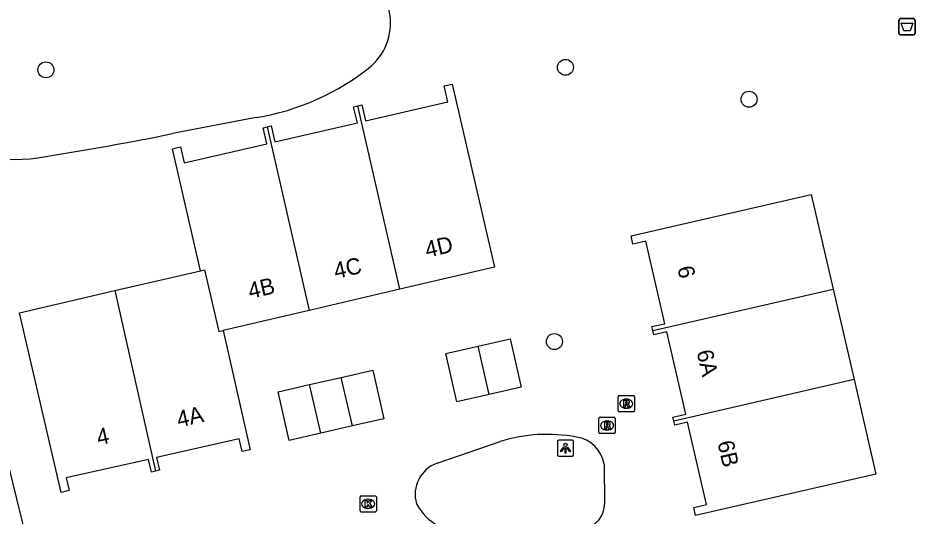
# Model space of a CAD drawing. Extents: x 156414 to 157775, y 382335 to 383765.
# Drawn here: x 157188 to 157243, y 383093.2 to 383123.7 of the extents above; entities that cross this region are included whole.
import ezdxf

# ---------------------------------------------------------------- set-up
doc = ezdxf.new("R2010")
doc.units = 0
for name, color, linetype in [('IMGEO_Afvalbak', 7, 'Continuous'), ('IMGEO_Boom', 7, 'Continuous'), ('IMGEO_Duiker', 7, 'Continuous'), ('IMGEO_Grasland_agrarisch', 7, 'Continuous'), ('IMGEO_Kolk', 7, 'Continuous'), ('IMGEO_Lichtpunt', 7, 'Continuous'), ('IMGEO_Meer_plas_ven_vijver', 7, 'Continuous'), ('IMGEO_Pand', 7, 'Continuous'), ('IMGEO_Pand_nummerreeks', 7, 'Continuous'), ('IMGEO_Rioolput', 7, 'Continuous')]:
    doc.layers.add(name, color=color, linetype=linetype)

msp = doc.modelspace()

# ---------------------------------------------------------------- linework, layer by layer
at = {"layer": 'IMGEO_Afvalbak'}
for p, q in [((157241.968, 383122.754), (157241.968, 383123.554)), ((157241.968, 383123.554), (157241.968, 383122.754)), ((157242.068, 383123.654), (157242.858, 383123.654)), ((157242.858, 383123.654), (157242.068, 383123.654)), ((157242.958, 383123.554), (157242.958, 383122.754)), ((157242.958, 383122.754), (157242.958, 383123.554)), ((157242.858, 383122.654), (157242.068, 383122.654)), ((157242.068, 383122.654), (157242.858, 383122.654))]:
    msp.add_line(p, q, dxfattribs=at)
msp.add_lwpolyline([(157242.111, 383123.368), (157242.815, 383123.368), (157242.666, 383122.898), (157242.26, 383122.898), (157242.111, 383123.368)], dxfattribs=at)
for centre, start, end in [((157242.068, 383123.554), 90, 180), ((157242.068, 383123.554), 90, 180), ((157242.858, 383123.554), 0, 90), ((157242.858, 383123.554), 360, 90), ((157242.068, 383122.754), 180, 270), ((157242.068, 383122.754), 180, 270), ((157242.858, 383122.754), 270, 0), ((157242.858, 383122.754), 270, 0)]:
    msp.add_arc(centre, 0.1, start, end, dxfattribs=at)
at = {"layer": 'IMGEO_Boom'}
for centre in [(157189.672, 383120.518), (157221.525, 383120.671), (157232.779, 383118.713), (157220.847, 383103.861)]:
    msp.add_circle(centre, 0.489, dxfattribs=at)
at = {"layer": 'IMGEO_Duiker'}
msp.add_lwpolyline([(157181.367, 383120.442), (157182.309, 383116.646), (157187.13, 383097.23), (157187.878, 383094.218), (157188.715, 383090.845)], dxfattribs=at)
at = {"layer": 'IMGEO_Grasland_agrarisch'}
for points in [[(157213.659, 383096.415), (157217.531, 383097.747)], [(157223.906, 383096.342), (157223.928, 383093.961)]]:
    msp.add_lwpolyline(points, dxfattribs=at)
for centre, radius, start, end in [((157220.414, 383088.256), 9.919, 79.5949, 106.8951), ((157221.904, 383096.004), 2.03, 9.5761, 81.4776), ((157214.345, 383094.5), 2.034, 109.7117, 196.5165), ((157215.15, 383095.329), 3.093, 207.0535, 278.0181), ((157222.328, 383093.94), 1.601, 280.3802, 0.7404)]:
    msp.add_arc(centre, radius, start, end, dxfattribs=at)
at = {"layer": 'IMGEO_Kolk'}
for p, q in [((157208.929, 383093.491), (157208.929, 383094.343)), ((157209.004, 383094.417), (157209.856, 383094.417)), ((157209.417, 383094.197), (157209.442, 383094.197)), ((157209.93, 383094.343), (157209.93, 383093.491)), ((157209.44, 383093.637), (157209.415, 383093.637)), ((157209.856, 383093.417), (157209.004, 383093.417))]:
    msp.add_line(p, q, dxfattribs=at)
for points in [[(157208.929, 383093.491), (157208.929, 383094.343)], [(157209.004, 383094.417), (157209.856, 383094.417)], [(157209.25, 383094.117), (157209.373, 383094.117), (157209.373, 383093.966), (157209.503, 383094.117), (157209.667, 383094.117), (157209.521, 383093.966), (157209.674, 383093.717), (157209.522, 383093.717), (157209.437, 383093.881), (157209.373, 383093.814), (157209.373, 383093.717), (157209.25, 383093.717), (157209.25, 383094.117)], [(157209.93, 383094.343), (157209.93, 383093.491)], [(157209.856, 383093.417), (157209.004, 383093.417)]]:
    msp.add_lwpolyline(points, dxfattribs=at)
for centre, start, end in [((157209.006, 383094.341), 91.552, 178.448), ((157209.006, 383094.341), 91.552, 178.448), ((157209.854, 383094.341), 1.552, 88.448), ((157209.854, 383094.341), 1.552, 88.448), ((157209.006, 383093.493), 181.552, 268.448), ((157209.006, 383093.493), 181.552, 268.448), ((157209.854, 383093.493), 271.552, 358.448), ((157209.854, 383093.493), 271.552, 358.448)]:
    msp.add_arc(centre, 0.0765, start, end, dxfattribs=at)
for centre, major_axis, ratio, start_param, end_param in [((157209.416, 383093.917), (-0.387, 0.002), 0.722429, 4.712389, 7.853982), ((157209.441, 383093.917), (-0.39, 0.002), 0.717154, 1.570796, 4.712389)]:
    msp.add_ellipse(centre, major_axis=major_axis, ratio=ratio, start_param=start_param, end_param=end_param, dxfattribs=at)
at = {"layer": 'IMGEO_Lichtpunt'}
for p, q in [((157221.027, 383097.734), (157221.027, 383096.927)), ((157221.027, 383097.734), (157221.027, 383096.927)), ((157221.929, 383097.829), (157221.121, 383097.829)), ((157221.929, 383097.829), (157221.121, 383097.829)), ((157222.023, 383096.927), (157222.023, 383097.734)), ((157222.023, 383096.927), (157222.023, 383097.734)), ((157221.121, 383096.833), (157221.929, 383096.833)), ((157221.121, 383096.833), (157221.929, 383096.833))]:
    msp.add_line(p, q, dxfattribs=at)
for points in [[(157221.401, 383097.398), (157221.44, 383097.37), (157221.252, 383097.108), (157221.214, 383097.135), (157221.401, 383097.398)], [(157221.503, 383097.35), (157221.55, 383097.35), (157221.55, 383097.028), (157221.503, 383097.028), (157221.503, 383097.35)], [(157221.613, 383097.37), (157221.651, 383097.397), (157221.838, 383097.135), (157221.799, 383097.107), (157221.613, 383097.37)]]:
    msp.add_lwpolyline(points, dxfattribs=at)
msp.add_circle((157221.526, 383097.532), 0.0994, dxfattribs=at)
for centre, start, end in [((157221.121, 383097.734), 90, 180), ((157221.121, 383097.734), 90, 180), ((157221.929, 383097.734), 0, 90), ((157221.929, 383097.734), 0, 90), ((157221.121, 383096.927), 180, 270), ((157221.121, 383096.927), 180, 270), ((157221.929, 383096.927), 270, 0), ((157221.929, 383096.927), 270, 360)]:
    msp.add_arc(centre, 0.0946, start, end, dxfattribs=at)
at = {"layer": 'IMGEO_Meer_plas_ven_vijver'}
msp.add_lwpolyline([(157202.562, 383117.588), (157197.433, 383116.607)], dxfattribs=at)
for centre, radius, start, end in [((157207.287, 383123.381), 3.515, 311.9231, 73.2561), ((157200.124, 383132.48), 15.09, 279.2968, 309.0738), ((157187.747, 383124.973), 9.946, 236.8525, 281.0829), ((157163.913, 383281.167), 167.939, 278.81859, 281.51339)]:
    msp.add_arc(centre, radius, start, end, dxfattribs=at)
at = {"layer": 'IMGEO_Pand'}
for points in [[(157208.786, 383118.307), (157209.031, 383118.363), (157209.257, 383117.384), (157214.318, 383118.553), (157214.092, 383119.532), (157214.588, 383119.647), (157217.18, 383108.422), (157211.372, 383107.069)], [(157203.23, 383117.024), (157203.475, 383117.08), (157203.701, 383116.101), (157208.766, 383117.271), (157208.54, 383118.25), (157208.786, 383118.307)], [(157211.372, 383107.069), (157208.786, 383118.307)], [(157199.158, 383108.205), (157197.424, 383115.682), (157197.916, 383115.796), (157198.142, 383114.817), (157203.21, 383115.987), (157202.984, 383116.967), (157203.23, 383117.024)], [(157203.23, 383117.024), (157205.818, 383105.775)], [(157226.885, 383104.534), (157226.828, 383104.781), (157227.624, 383104.953), (157226.46, 383110.013), (157225.662, 383109.828), (157225.544, 383110.335), (157236.597, 383112.882), (157237.939, 383107.079)], [(157193.897, 383106.987), (157199.158, 383108.205)], [(157199.158, 383108.205), (157199.403, 383108.262), (157200.278, 383104.483), (157200.542, 383104.545)], [(157196.384, 383095.921), (157196.137, 383095.865), (157195.962, 383096.643), (157190.918, 383095.508), (157191.093, 383094.73), (157190.599, 383094.618), (157188.056, 383105.634), (157193.897, 383106.987)], [(157193.897, 383106.987), (157196.384, 383095.921)], [(157211.372, 383107.069), (157205.818, 383105.775)], [(157226.885, 383104.534), (157237.939, 383107.079)], [(157237.939, 383107.079), (157239.22, 383101.54)], [(157205.818, 383105.775), (157200.542, 383104.545)], [(157200.542, 383104.545), (157202.189, 383097.227), (157201.698, 383097.116), (157201.523, 383097.895), (157196.455, 383096.754), (157196.631, 383095.976), (157196.384, 383095.921)], [(157228.167, 383098.989), (157228.11, 383099.236), (157228.897, 383099.417), (157227.738, 383104.458), (157226.942, 383104.286), (157226.885, 383104.534)], [(157216.163, 383103.585), (157218.137, 383104.037), (157218.818, 383101.066), (157216.845, 383100.614)], [(157216.845, 383100.614), (157214.871, 383100.161), (157214.189, 383103.133), (157216.163, 383103.585)], [(157216.845, 383100.614), (157216.163, 383103.585)], [(157207.777, 383101.668), (157209.714, 383102.112), (157210.397, 383099.134), (157208.461, 383098.69)], [(157206.524, 383098.245), (157204.588, 383097.801), (157203.905, 383100.779), (157205.841, 383101.223)], [(157205.841, 383101.223), (157207.777, 383101.668)], [(157206.524, 383098.245), (157205.841, 383101.223)], [(157208.461, 383098.69), (157207.777, 383101.668)], [(157239.22, 383101.54), (157240.563, 383095.734), (157229.503, 383093.209), (157229.388, 383093.704), (157230.169, 383093.884), (157229.01, 383098.923), (157228.224, 383098.742), (157228.167, 383098.989)], [(157239.22, 383101.54), (157228.167, 383098.989)], [(157208.461, 383098.69), (157206.524, 383098.245)]]:
    msp.add_lwpolyline(points, dxfattribs=at)
at = {"layer": 'IMGEO_Rioolput'}
for p, q in [((157224.749, 383099.629), (157224.749, 383100.481)), ((157224.824, 383100.555), (157225.676, 383100.555)), ((157225.237, 383100.335), (157225.262, 383100.335)), ((157225.75, 383100.481), (157225.75, 383099.629)), ((157225.676, 383099.555), (157224.824, 383099.555)), ((157225.26, 383099.775), (157225.235, 383099.775)), ((157223.577, 383098.298), (157223.577, 383099.15)), ((157223.652, 383099.224), (157224.504, 383099.224)), ((157224.065, 383099.004), (157224.09, 383099.004)), ((157224.578, 383099.15), (157224.578, 383098.298)), ((157224.088, 383098.444), (157224.063, 383098.444)), ((157224.504, 383098.224), (157223.652, 383098.224))]:
    msp.add_line(p, q, dxfattribs=at)
for points in [[(157224.749, 383099.629), (157224.749, 383100.481)], [(157224.824, 383100.555), (157225.676, 383100.555)], [(157225.338, 383100.253), (157225.086, 383100.255), (157225.086, 383099.855)], [(157225.264, 383100.174), (157225.21, 383100.174), (157225.21, 383100.093)], [(157225.21, 383100.093), (157225.262, 383100.093)], [(157225.75, 383100.481), (157225.75, 383099.629)], [(157225.676, 383099.555), (157224.824, 383099.555)], [(157225.086, 383099.855), (157225.21, 383099.855), (157225.21, 383100.017), (157225.221, 383100.017)], [(157225.268, 383099.988), (157225.339, 383099.855), (157225.479, 383099.855), (157225.414, 383099.981)], [(157223.577, 383098.298), (157223.577, 383099.15)], [(157223.652, 383099.224), (157224.504, 383099.224)], [(157224.578, 383099.15), (157224.578, 383098.298)], [(157224.166, 383098.922), (157223.914, 383098.924), (157223.914, 383098.524)], [(157223.914, 383098.524), (157224.038, 383098.524), (157224.038, 383098.686), (157224.049, 383098.686)], [(157224.092, 383098.843), (157224.038, 383098.843), (157224.038, 383098.762)], [(157224.038, 383098.762), (157224.09, 383098.762)], [(157224.096, 383098.657), (157224.167, 383098.524), (157224.307, 383098.524), (157224.242, 383098.65)], [(157224.504, 383098.224), (157223.652, 383098.224)]]:
    msp.add_lwpolyline(points, dxfattribs=at)
for centre, radius, start, end in [((157224.826, 383100.479), 0.0765, 91.552, 178.448), ((157224.826, 383100.479), 0.0765, 91.552, 178.448), ((157225.246, 383100.282), 0.19, 274.7715, 282.9687), ((157225.27, 383100.078), 0.0964, 77.0061, 93.1865), ((157225.284, 383100.135), 0.0378, 276.6634, 79.6772), ((157225.337, 383100.143), 0.109, 350.3612, 89.416), ((157225.335, 383100.143), 0.112, 277.5842, 350.9817), ((157225.674, 383100.479), 0.0765, 1.552, 88.448), ((157225.674, 383100.479), 0.0765, 1.552, 88.448), ((157224.826, 383099.631), 0.0765, 181.552, 268.448), ((157224.826, 383099.631), 0.0765, 181.552, 268.448), ((157225.22, 383099.964), 0.0533, 26.0293, 88.6989), ((157225.319, 383099.928), 0.108, 29.5134, 73.7905), ((157225.674, 383099.631), 0.0765, 271.552, 358.448), ((157225.674, 383099.631), 0.0765, 271.552, 358.448), ((157223.654, 383099.148), 0.0765, 91.552, 178.448), ((157223.654, 383099.148), 0.0765, 91.552, 178.448), ((157224.502, 383099.148), 0.0765, 1.552, 88.448), ((157224.502, 383099.148), 0.0765, 1.552, 88.448), ((157224.048, 383098.633), 0.0533, 26.0293, 88.6989), ((157224.074, 383098.951), 0.19, 274.7715, 282.9687), ((157224.098, 383098.747), 0.0964, 77.0061, 93.1865), ((157224.112, 383098.804), 0.0378, 276.6634, 79.6772), ((157224.165, 383098.812), 0.109, 350.3612, 89.416), ((157224.163, 383098.812), 0.112, 277.5842, 350.9817), ((157224.147, 383098.597), 0.108, 29.5134, 73.7905), ((157223.654, 383098.3), 0.0765, 181.552, 268.448), ((157223.654, 383098.3), 0.0765, 181.552, 268.448), ((157224.502, 383098.3), 0.0765, 271.552, 358.448), ((157224.502, 383098.3), 0.0765, 271.552, 358.448)]:
    msp.add_arc(centre, radius, start, end, dxfattribs=at)
for centre, major_axis, ratio, start_param, end_param in [((157225.236, 383100.055), (-0.387, 0.002), 0.722429, 4.712389, 7.853982), ((157225.261, 383100.055), (-0.39, 0.002), 0.717154, 1.570796, 4.712389), ((157224.064, 383098.724), (-0.387, 0.002), 0.722429, 4.712389, 7.853982), ((157224.089, 383098.724), (-0.39, 0.002), 0.717154, 1.570796, 4.712389)]:
    msp.add_ellipse(centre, major_axis=major_axis, ratio=ratio, start_param=start_param, end_param=end_param, dxfattribs=at)

# ---------------------------------------------------------------- texts
at = {"layer": 'IMGEO_Pand_nummerreeks'}
for s, rotation, p in [('4D', 13.115, (157213.039, 383108.997)), ('4C', 13.115, (157207.446, 383107.694)), ('6', 282.9544, (157228.374, 383108.386)), ('4B', 13.115, (157202.192, 383106.47)), ('6A', 282.9486, (157229.556, 383103.244)), ('4A', 12.6853, (157197.817, 383098.598)), ('4', 12.6796, (157192.898, 383097.491)), ('6B', 282.9544, (157230.835, 383097.682))]:
    msp.add_text(s, height=1, rotation=rotation, dxfattribs=at).set_placement(p)

doc.saveas('drawing.dxf')
